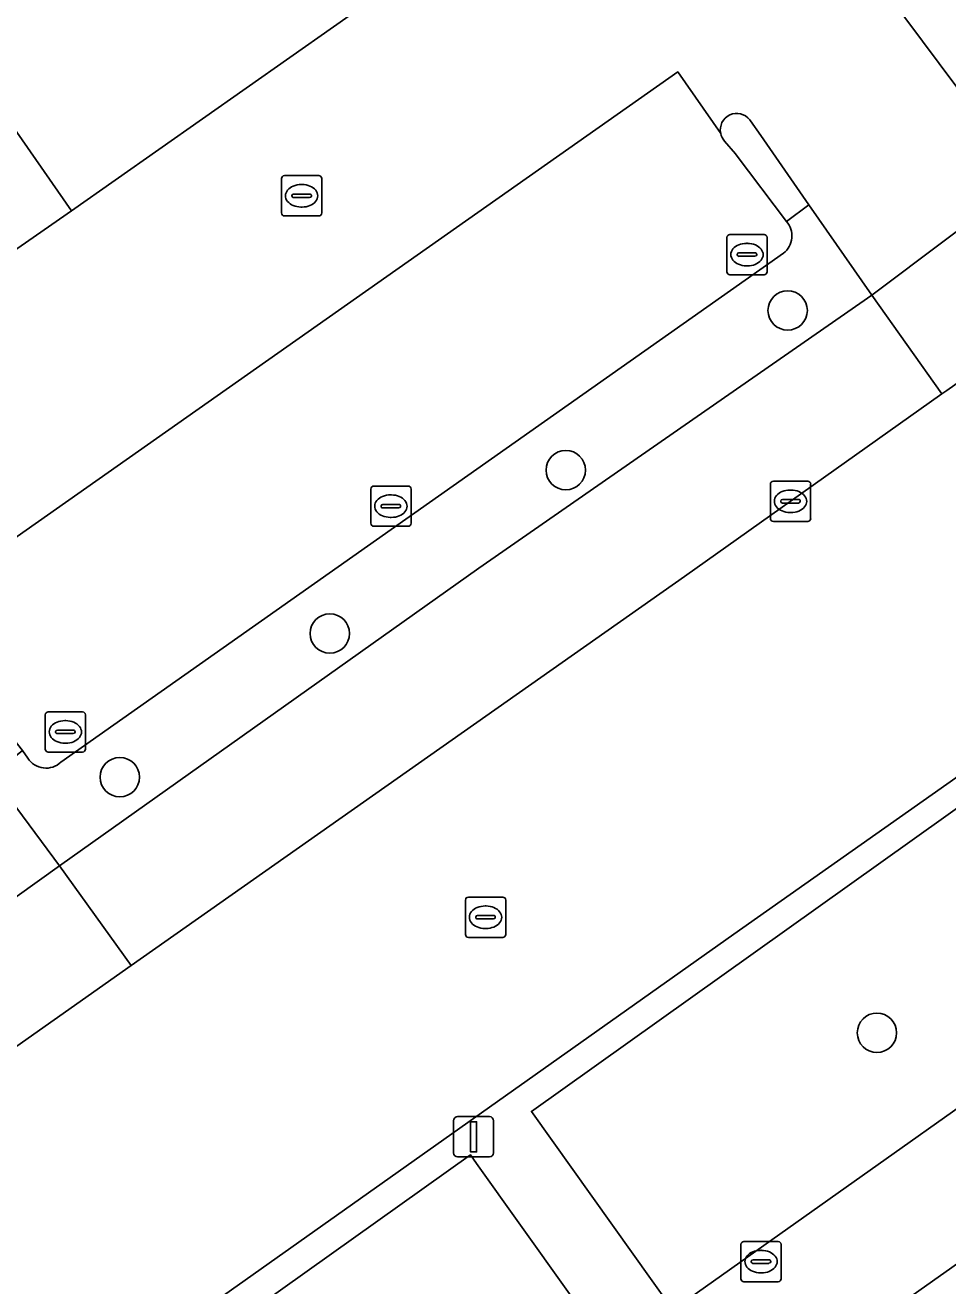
# Model space of a CAD drawing. Extents: x 159352 to 160617, y 385888 to 387323.
# Drawn here: x 160004.3 to 160027.21, y 387087.87 to 387119.19 of the extents above; entities that cross this region are included whole.
import ezdxf

# ---------------------------------------------------------------- set-up
doc = ezdxf.new("R2010")
doc.units = 0
for name, color, linetype in [('IMGEO_Boom', 7, 'Continuous'), ('IMGEO_Erf', 7, 'Continuous'), ('IMGEO_Groenvoorziening', 7, 'Continuous'), ('IMGEO_Haag', 7, 'Continuous'), ('IMGEO_Kolk', 7, 'Continuous'), ('IMGEO_Lichtmast', 7, 'Continuous'), ('IMGEO_Parkeervlak_open', 7, 'Continuous'), ('IMGEO_Rijbaan_lokaal_gesloten', 7, 'Continuous'), ('IMGEO_Rijbaan_lokaal_open', 7, 'Continuous'), ('IMGEO_Rioolput', 7, 'Continuous'), ('IMGEO_Verkeerseiland_open', 7, 'Continuous'), ('IMGEO_Voetpad_open', 7, 'Continuous')]:
    doc.layers.add(name, color=color, linetype=linetype)

msp = doc.modelspace()

# ---------------------------------------------------------------- linework, layer by layer
at = {"layer": 'IMGEO_Boom'}
for centre in [(160023.233, 387112.104), (160017.721, 387108.137), (160011.861, 387104.077), (160006.645, 387100.507), (160025.451, 387094.157)]:
    msp.add_circle(centre, 0.489, dxfattribs=at)
at = {"layer": 'IMGEO_Erf'}
msp.add_lwpolyline([(160049.36, 387103.919), (160000, 387069.013), (159994.019, 387064.794), (159993.843, 387064.657)], dxfattribs=at)
at = {"layer": 'IMGEO_Groenvoorziening'}
for points in [[(160015.563, 387105.7), (160025.321, 387112.484), (160023.759, 387114.731), (160023.205, 387114.315)], [(160023.128, 387113.527), (160005.18, 387100.883)], [(160004.361, 387100.981), (160004.231, 387101.172), (160003.47, 387100.568), (160005.147, 387098.304), (160015.563, 387105.7)]]:
    msp.add_lwpolyline(points, dxfattribs=at)
for points in [[(160032.605, 387095.937), (160029.276, 387100.675), (160029.111, 387100.911), (160027.943, 387100.091), (160016.869, 387092.204), (160020.383, 387087.27), (160020.598, 387087.423)], [(160018.866, 387086.194), (160015.507, 387090.912), (160015.354, 387091.126), (160003.12, 387082.413), (160006.539, 387077.421), (160006.731, 387077.56), (160008.072, 387078.54)]]:
    msp.add_lwpolyline(points, close=True, dxfattribs=at)
for centre, radius, start, end in [((160022.797, 387113.957), 0.543, 307.6107, 41.2273), ((160004.81, 387101.262), 0.53, 212.0207, 314.3324)]:
    msp.add_arc(centre, radius, start, end, dxfattribs=at)
at = {"layer": 'IMGEO_Haag'}
for points in [[(160015.563, 387105.7), (160025.321, 387112.484), (160023.759, 387114.731), (160023.205, 387114.315)], [(160023.128, 387113.527), (160005.18, 387100.883)], [(160004.361, 387100.981), (160004.231, 387101.172), (160003.47, 387100.568), (160005.147, 387098.304), (160015.563, 387105.7)]]:
    msp.add_lwpolyline(points, dxfattribs=at)
for centre, radius, start, end in [((160022.797, 387113.957), 0.543, 307.6107, 41.2273), ((160004.81, 387101.262), 0.53, 212.0207, 314.3324)]:
    msp.add_arc(centre, radius, start, end, dxfattribs=at)
at = {"layer": 'IMGEO_Kolk'}
for p, q in [((160010.66, 387114.526), (160010.66, 387115.378)), ((160010.735, 387115.452), (160011.587, 387115.452)), ((160011.148, 387115.232), (160011.173, 387115.232)), ((160011.661, 387115.378), (160011.661, 387114.526)), ((160010.919, 387114.946), (160010.919, 387114.958)), ((160011.357, 387114.909), (160010.959, 387114.909)), ((160010.962, 387114.995), (160011.36, 387114.995)), ((160011.403, 387114.958), (160011.403, 387114.946)), ((160011.171, 387114.672), (160011.146, 387114.672)), ((160011.587, 387114.452), (160010.735, 387114.452)), ((160021.797, 387113.991), (160022.649, 387113.991)), ((160021.722, 387113.065), (160021.722, 387113.917)), ((160022.21, 387113.771), (160022.235, 387113.771)), ((160022.723, 387113.917), (160022.723, 387113.065)), ((160021.981, 387113.485), (160021.981, 387113.497)), ((160022.419, 387113.448), (160022.021, 387113.448)), ((160022.024, 387113.534), (160022.422, 387113.534)), ((160022.465, 387113.497), (160022.465, 387113.485)), ((160022.233, 387113.211), (160022.208, 387113.211)), ((160022.649, 387112.991), (160021.797, 387112.991)), ((160012.953, 387107.741), (160013.805, 387107.741)), ((160022.803, 387106.936), (160022.803, 387107.788)), ((160022.878, 387107.862), (160023.73, 387107.862)), ((160023.804, 387107.788), (160023.804, 387106.936)), ((160012.878, 387106.815), (160012.878, 387107.667)), ((160013.366, 387107.521), (160013.391, 387107.521)), ((160013.879, 387107.667), (160013.879, 387106.815)), ((160023.105, 387107.405), (160023.503, 387107.405)), ((160023.291, 387107.642), (160023.316, 387107.642)), ((160013.137, 387107.235), (160013.137, 387107.247)), ((160013.575, 387107.198), (160013.177, 387107.198)), ((160013.18, 387107.284), (160013.578, 387107.284)), ((160013.621, 387107.247), (160013.621, 387107.235)), ((160023.062, 387107.356), (160023.062, 387107.368)), ((160023.5, 387107.319), (160023.102, 387107.319)), ((160023.314, 387107.082), (160023.289, 387107.082)), ((160023.546, 387107.368), (160023.546, 387107.356)), ((160013.389, 387106.961), (160013.364, 387106.961)), ((160023.73, 387106.862), (160022.878, 387106.862)), ((160013.805, 387106.741), (160012.953, 387106.741)), ((160004.792, 387101.206), (160004.792, 387102.058)), ((160004.867, 387102.132), (160005.719, 387102.132)), ((160005.793, 387102.058), (160005.793, 387101.206)), ((160005.28, 387101.912), (160005.305, 387101.912)), ((160005.051, 387101.626), (160005.051, 387101.638)), ((160005.489, 387101.589), (160005.091, 387101.589)), ((160005.094, 387101.675), (160005.492, 387101.675)), ((160005.535, 387101.638), (160005.535, 387101.626)), ((160005.719, 387101.132), (160004.867, 387101.132)), ((160005.303, 387101.352), (160005.278, 387101.352)), ((160022.071, 387088.046), (160022.071, 387088.898)), ((160022.146, 387088.972), (160022.998, 387088.972)), ((160023.072, 387088.898), (160023.072, 387088.046)), ((160022.559, 387088.752), (160022.584, 387088.752)), ((160022.33, 387088.466), (160022.33, 387088.478)), ((160022.768, 387088.429), (160022.37, 387088.429)), ((160022.373, 387088.515), (160022.771, 387088.515)), ((160022.814, 387088.478), (160022.814, 387088.466)), ((160022.998, 387087.972), (160022.146, 387087.972)), ((160022.582, 387088.192), (160022.557, 387088.192))]:
    msp.add_line(p, q, dxfattribs=at)
for points in [[(160010.66, 387114.526), (160010.66, 387115.378)], [(160010.735, 387115.452), (160011.587, 387115.452)], [(160011.661, 387115.378), (160011.661, 387114.526)], [(160011.587, 387114.452), (160010.735, 387114.452)], [(160021.797, 387113.991), (160022.649, 387113.991)], [(160021.722, 387113.065), (160021.722, 387113.917)], [(160022.723, 387113.917), (160022.723, 387113.065)], [(160022.649, 387112.991), (160021.797, 387112.991)], [(160012.953, 387107.741), (160013.805, 387107.741)], [(160022.803, 387106.936), (160022.803, 387107.788)], [(160022.878, 387107.862), (160023.73, 387107.862)], [(160023.804, 387107.788), (160023.804, 387106.936)], [(160012.878, 387106.815), (160012.878, 387107.667)], [(160013.879, 387107.667), (160013.879, 387106.815)], [(160023.73, 387106.862), (160022.878, 387106.862)], [(160013.805, 387106.741), (160012.953, 387106.741)], [(160004.792, 387101.206), (160004.792, 387102.058)], [(160004.867, 387102.132), (160005.719, 387102.132)], [(160005.793, 387102.058), (160005.793, 387101.206)], [(160005.719, 387101.132), (160004.867, 387101.132)], [(160022.071, 387088.046), (160022.071, 387088.898)], [(160022.146, 387088.972), (160022.998, 387088.972)], [(160023.072, 387088.898), (160023.072, 387088.046)], [(160022.998, 387087.972), (160022.146, 387087.972)]]:
    msp.add_lwpolyline(points, dxfattribs=at)
for centre, radius, start, end in [((160010.737, 387115.376), 0.0765, 91.552, 178.448), ((160010.737, 387115.376), 0.0765, 91.552, 178.448), ((160011.585, 387115.376), 0.0765, 1.552, 88.448), ((160011.585, 387115.376), 0.0765, 1.552, 88.448), ((160010.959, 387114.955), 0.0403, 85.8775, 175.7526), ((160010.956, 387114.945), 0.0366, 178.938, 274.7102), ((160011.36, 387114.952), 0.043, 264.8664, 352.4533), ((160011.364, 387114.957), 0.0386, 1.7309, 96.639), ((160010.737, 387114.528), 0.0765, 181.552, 268.448), ((160010.737, 387114.528), 0.0765, 181.552, 268.448), ((160011.585, 387114.528), 0.0765, 271.552, 358.448), ((160011.585, 387114.528), 0.0765, 271.552, 358.448), ((160021.799, 387113.915), 0.0765, 91.552, 178.448), ((160021.799, 387113.915), 0.0765, 91.552, 178.448), ((160022.647, 387113.915), 0.0765, 1.552, 88.448), ((160022.647, 387113.915), 0.0765, 1.552, 88.448), ((160022.021, 387113.494), 0.0403, 85.8775, 175.7526), ((160022.018, 387113.484), 0.0366, 178.938, 274.7102), ((160022.422, 387113.491), 0.043, 264.8664, 352.4533), ((160022.426, 387113.496), 0.0386, 1.7309, 96.639), ((160021.799, 387113.067), 0.0765, 181.552, 268.448), ((160021.799, 387113.067), 0.0765, 181.552, 268.448), ((160022.647, 387113.067), 0.0765, 271.552, 358.448), ((160022.647, 387113.067), 0.0765, 271.552, 358.448), ((160012.955, 387107.665), 0.0765, 91.552, 178.448), ((160012.955, 387107.665), 0.0765, 91.552, 178.448), ((160013.803, 387107.665), 0.0765, 1.552, 88.448), ((160013.803, 387107.665), 0.0765, 1.552, 88.448), ((160022.88, 387107.786), 0.0765, 91.552, 178.448), ((160022.88, 387107.786), 0.0765, 91.552, 178.448), ((160023.728, 387107.786), 0.0765, 1.552, 88.448), ((160023.728, 387107.786), 0.0765, 1.552, 88.448), ((160023.102, 387107.365), 0.0403, 85.8775, 175.7526), ((160023.507, 387107.367), 0.0386, 1.7309, 96.639), ((160013.177, 387107.244), 0.0403, 85.8775, 175.7526), ((160013.174, 387107.234), 0.0366, 178.938, 274.7102), ((160013.578, 387107.241), 0.043, 264.8664, 352.4533), ((160013.582, 387107.246), 0.0386, 1.7309, 96.639), ((160023.099, 387107.355), 0.0366, 178.938, 274.7102), ((160023.503, 387107.362), 0.043, 264.8664, 352.4533), ((160012.955, 387106.817), 0.0765, 181.552, 268.448), ((160012.955, 387106.817), 0.0765, 181.552, 268.448), ((160013.803, 387106.817), 0.0765, 271.552, 358.448), ((160013.803, 387106.817), 0.0765, 271.552, 358.448), ((160022.88, 387106.938), 0.0765, 181.552, 268.448), ((160022.88, 387106.938), 0.0765, 181.552, 268.448), ((160023.728, 387106.938), 0.0765, 271.552, 358.448), ((160023.728, 387106.938), 0.0765, 271.552, 358.448), ((160004.869, 387102.056), 0.0765, 91.552, 178.448), ((160004.869, 387102.056), 0.0765, 91.552, 178.448), ((160005.717, 387102.056), 0.0765, 1.552, 88.448), ((160005.717, 387102.056), 0.0765, 1.552, 88.448), ((160005.091, 387101.635), 0.0403, 85.8775, 175.7526), ((160005.088, 387101.625), 0.0366, 178.938, 274.7102), ((160005.492, 387101.632), 0.043, 264.8664, 352.4533), ((160005.496, 387101.637), 0.0386, 1.7309, 96.639), ((160004.869, 387101.208), 0.0765, 181.552, 268.448), ((160004.869, 387101.208), 0.0765, 181.552, 268.448), ((160005.717, 387101.208), 0.0765, 271.552, 358.448), ((160005.717, 387101.208), 0.0765, 271.552, 358.448), ((160022.148, 387088.896), 0.0765, 91.552, 178.448), ((160022.148, 387088.896), 0.0765, 91.552, 178.448), ((160022.996, 387088.896), 0.0765, 1.552, 88.448), ((160022.996, 387088.896), 0.0765, 1.552, 88.448), ((160022.37, 387088.475), 0.0403, 85.8775, 175.7526), ((160022.367, 387088.465), 0.0366, 178.938, 274.7102), ((160022.771, 387088.472), 0.043, 264.8664, 352.4533), ((160022.775, 387088.477), 0.0386, 1.7309, 96.639), ((160022.148, 387088.048), 0.0765, 181.552, 268.448), ((160022.148, 387088.048), 0.0765, 181.552, 268.448), ((160022.996, 387088.048), 0.0765, 271.552, 358.448), ((160022.996, 387088.048), 0.0765, 271.552, 358.448)]:
    msp.add_arc(centre, radius, start, end, dxfattribs=at)
for centre, major_axis, ratio, start_param, end_param in [((160011.147, 387114.952), (-0.387, 0.002), 0.722429, 4.712389, 7.853982), ((160011.172, 387114.952), (-0.39, 0.002), 0.717154, 1.570796, 4.712389), ((160022.209, 387113.491), (-0.387, 0.002), 0.722429, 4.712389, 7.853982), ((160022.234, 387113.491), (-0.39, 0.002), 0.717154, 1.570796, 4.712389), ((160013.365, 387107.241), (-0.387, 0.002), 0.722429, 4.712389, 7.853982), ((160013.39, 387107.241), (-0.39, 0.002), 0.717154, 1.570796, 4.712389), ((160023.29, 387107.362), (-0.387, 0.002), 0.722429, 4.712389, 7.853982), ((160023.315, 387107.362), (-0.39, 0.002), 0.717154, 1.570796, 4.712389), ((160005.279, 387101.632), (-0.387, 0.002), 0.722429, 4.712389, 7.853982), ((160005.304, 387101.632), (-0.39, 0.002), 0.717154, 1.570796, 4.712389), ((160022.558, 387088.472), (-0.387, 0.002), 0.722429, 4.712389, 7.853982), ((160022.583, 387088.472), (-0.39, 0.002), 0.717154, 1.570796, 4.712389)]:
    msp.add_ellipse(centre, major_axis=major_axis, ratio=ratio, start_param=start_param, end_param=end_param, dxfattribs=at)
at = {"layer": 'IMGEO_Lichtmast'}
for p, q in [((160015.036, 387092.073), (160015.826, 387092.073)), ((160015.826, 387092.073), (160015.036, 387092.073)), ((160014.936, 387091.173), (160014.936, 387091.973)), ((160014.936, 387091.973), (160014.936, 387091.173)), ((160015.926, 387091.973), (160015.926, 387091.173)), ((160015.926, 387091.173), (160015.926, 387091.973)), ((160015.826, 387091.073), (160015.036, 387091.073)), ((160015.036, 387091.073), (160015.826, 387091.073))]:
    msp.add_line(p, q, dxfattribs=at)
msp.add_lwpolyline([(160015.356, 387091.948), (160015.506, 387091.948), (160015.506, 387091.198), (160015.356, 387091.198), (160015.356, 387091.948)], dxfattribs=at)
for centre, start, end in [((160015.036, 387091.973), 90, 180), ((160015.036, 387091.973), 90, 180), ((160015.826, 387091.973), 0, 90), ((160015.826, 387091.973), 360, 90), ((160015.036, 387091.173), 180, 270), ((160015.036, 387091.173), 180, 270), ((160015.826, 387091.173), 270, 0), ((160015.826, 387091.173), 270, 0)]:
    msp.add_arc(centre, 0.1, start, end, dxfattribs=at)
at = {"layer": 'IMGEO_Parkeervlak_open'}
msp.add_lwpolyline([(160033.6, 387127.081), (160024.876, 387121.09), (160027.845, 387117.095), (160036.325, 387123.113)], close=True, dxfattribs=at)
for points in [[(160005.444, 387114.582), (160002.645, 387118.594), (160000, 387116.712), (159991.51, 387110.718)], [(160021.57, 387116.501), (160020.501, 387118.031), (160001.607, 387104.738), (160002.725, 387103.073), (160004.231, 387101.172), (160004.361, 387100.981)], [(160023.205, 387114.315), (160021.952, 387115.973), (160021.934, 387115.993), (160021.667, 387116.313)], [(159991.322, 387110.038), (159993.801, 387106.477), (160005.444, 387114.582)], [(160005.18, 387100.883), (160023.128, 387113.527)]]:
    msp.add_lwpolyline(points, dxfattribs=at)
for centre, radius, start, end in [((160021.959, 387116.583), 0.398, 191.8735, 222.7101), ((160022.797, 387113.957), 0.543, 307.6107, 41.2273), ((160004.81, 387101.262), 0.53, 212.0207, 314.3324)]:
    msp.add_arc(centre, radius, start, end, dxfattribs=at)
at = {"layer": 'IMGEO_Rijbaan_lokaal_gesloten'}
for points in [[(160043.495, 387121.683), (160040.992, 387119.907), (160030.983, 387112.808), (160027.183, 387110.113), (160027.063, 387110.028), (160020.672, 387105.495), (160006.924, 387095.826), (160003.092, 387093.131), (160000, 387090.92), (159991.559, 387084.884)], [(159921.064, 387021.901), (159921.497, 387022.236), (159936.532, 387033.87), (159951.645, 387045.38), (159952.301, 387045.882), (159954.653, 387047.681), (159957.093, 387049.549), (159958.522, 387050.642), (159972.71, 387061.498), (159972.966, 387061.684), (159987.098, 387072.146), (159987.505, 387072.447), (159988.186, 387072.93), (160005.418, 387084.937), (160021.896, 387096.604), (160043.362, 387111.733), (160048.032, 387115.024), (160048.274, 387115.186), (160048.545, 387115.341), (160048.731, 387115.447)]]:
    msp.add_lwpolyline(points, dxfattribs=at)
at = {"layer": 'IMGEO_Rijbaan_lokaal_open'}
for points in [[(160033.6, 387127.081), (160032.368, 387128.875), (160031.493, 387130.126), (160027.497, 387135.95), (160023.286, 387133.064), (160026.055, 387129.066), (160005.444, 387114.582), (159993.801, 387106.477), (160000, 387097.573), (160001.37, 387095.605), (160005.147, 387098.304), (160003.47, 387100.568), (160002.041, 387102.498), (160002.036, 387102.505)], [(160022.293, 387116.84), (160022.312, 387116.813), (160022.565, 387116.449), (160023.759, 387114.731), (160025.321, 387112.484), (160029.086, 387115.308), (160027.845, 387117.095), (160024.876, 387121.09), (160033.6, 387127.081)], [(160002.725, 387103.073), (160001.607, 387104.738), (160020.501, 387118.031), (160021.57, 387116.501)]]:
    msp.add_lwpolyline(points, dxfattribs=at)
msp.add_arc((160021.969, 387116.59), 0.409, 37.7476, 192.4942, dxfattribs=at)
at = {"layer": 'IMGEO_Rioolput'}
for p, q in [((160015.229, 387096.602), (160015.229, 387097.454)), ((160015.304, 387097.528), (160016.156, 387097.528)), ((160016.23, 387097.454), (160016.23, 387096.602)), ((160015.488, 387097.022), (160015.488, 387097.034)), ((160015.531, 387097.071), (160015.929, 387097.071)), ((160015.717, 387097.308), (160015.742, 387097.308)), ((160015.972, 387097.034), (160015.972, 387097.022)), ((160015.926, 387096.985), (160015.528, 387096.985)), ((160015.74, 387096.748), (160015.715, 387096.748)), ((160016.156, 387096.528), (160015.304, 387096.528))]:
    msp.add_line(p, q, dxfattribs=at)
for points in [[(160015.229, 387096.602), (160015.229, 387097.454)], [(160015.304, 387097.528), (160016.156, 387097.528)], [(160016.23, 387097.454), (160016.23, 387096.602)], [(160016.156, 387096.528), (160015.304, 387096.528)]]:
    msp.add_lwpolyline(points, dxfattribs=at)
for centre, radius, start, end in [((160015.306, 387097.452), 0.0765, 91.552, 178.448), ((160015.306, 387097.452), 0.0765, 91.552, 178.448), ((160016.154, 387097.452), 0.0765, 1.552, 88.448), ((160016.154, 387097.452), 0.0765, 1.552, 88.448), ((160015.528, 387097.031), 0.0403, 85.8775, 175.7526), ((160015.933, 387097.033), 0.0386, 1.7309, 96.639), ((160015.525, 387097.021), 0.0366, 178.938, 274.7102), ((160015.929, 387097.028), 0.043, 264.8664, 352.4533), ((160015.306, 387096.604), 0.0765, 181.552, 268.448), ((160015.306, 387096.604), 0.0765, 181.552, 268.448), ((160016.154, 387096.604), 0.0765, 271.552, 358.448), ((160016.154, 387096.604), 0.0765, 271.552, 358.448)]:
    msp.add_arc(centre, radius, start, end, dxfattribs=at)
for centre, major_axis, ratio, start_param, end_param in [((160015.716, 387097.028), (-0.387, 0.002), 0.722429, 4.712389, 7.853982), ((160015.741, 387097.028), (-0.39, 0.002), 0.717154, 1.570796, 4.712389)]:
    msp.add_ellipse(centre, major_axis=major_axis, ratio=ratio, start_param=start_param, end_param=end_param, dxfattribs=at)
at = {"layer": 'IMGEO_Verkeerseiland_open'}
for points in [[(160022.565, 387116.449), (160022.312, 387116.813), (160022.293, 387116.84)], [(160021.667, 387116.313), (160021.934, 387115.993), (160021.952, 387115.973), (160023.205, 387114.315), (160023.759, 387114.731), (160022.565, 387116.449)]]:
    msp.add_lwpolyline(points, dxfattribs=at)
for centre, radius, start, end in [((160021.969, 387116.59), 0.409, 37.7476, 192.4942), ((160021.959, 387116.583), 0.398, 191.8735, 222.7101)]:
    msp.add_arc(centre, radius, start, end, dxfattribs=at)
at = {"layer": 'IMGEO_Voetpad_open'}
for points in [[(159975.003, 387158.979), (159977.278, 387155.68), (159979.082, 387156.924), (159996.013, 387132.994), (159993.933, 387131.523), (159999.765, 387123.064), (160002.645, 387118.594), (160005.444, 387114.582), (160026.055, 387129.066), (160023.286, 387133.064), (160021.18, 387131.539), (160023.093, 387127.982), (160007.844, 387119.786), (160004.862, 387125.301), (160003.696, 387124.469), (160003.47, 387124.808), (160004.262, 387125.398), (160004.074, 387125.651), (160003.777, 387125.441), (160000, 387130.781), (159980.669, 387158.111)], [(160047.912, 387106.792), (160034.244, 387097.1), (160034.085, 387096.987), (160030.574, 387101.939), (160043.775, 387111.213), (160043.362, 387111.733), (160021.896, 387096.604), (160005.418, 387084.937), (159988.186, 387072.93), (159987.505, 387072.447), (159987.098, 387072.146)], [(159993.843, 387064.657), (159994.019, 387064.794), (160000, 387069.013), (160049.36, 387103.919)]]:
    msp.add_lwpolyline(points, dxfattribs=at)
for points in [[(160030.983, 387112.808), (160029.086, 387115.308), (160025.321, 387112.484), (160027.063, 387110.028), (160027.183, 387110.113)], [(160020.672, 387105.495), (160027.063, 387110.028), (160025.321, 387112.484), (160015.563, 387105.7), (160005.147, 387098.304), (160006.924, 387095.826)], [(160032.605, 387095.937), (160020.598, 387087.423), (160020.383, 387087.27), (160016.869, 387092.204), (160027.943, 387100.091), (160029.111, 387100.911), (160029.276, 387100.675)], [(160006.924, 387095.826), (160005.147, 387098.304), (160001.37, 387095.605), (160003.092, 387093.131)], [(160018.866, 387086.194), (160008.072, 387078.54), (160006.731, 387077.56), (160006.539, 387077.421), (160003.12, 387082.413), (160015.354, 387091.126), (160015.507, 387090.912)]]:
    msp.add_lwpolyline(points, close=True, dxfattribs=at)

doc.saveas('drawing.dxf')
